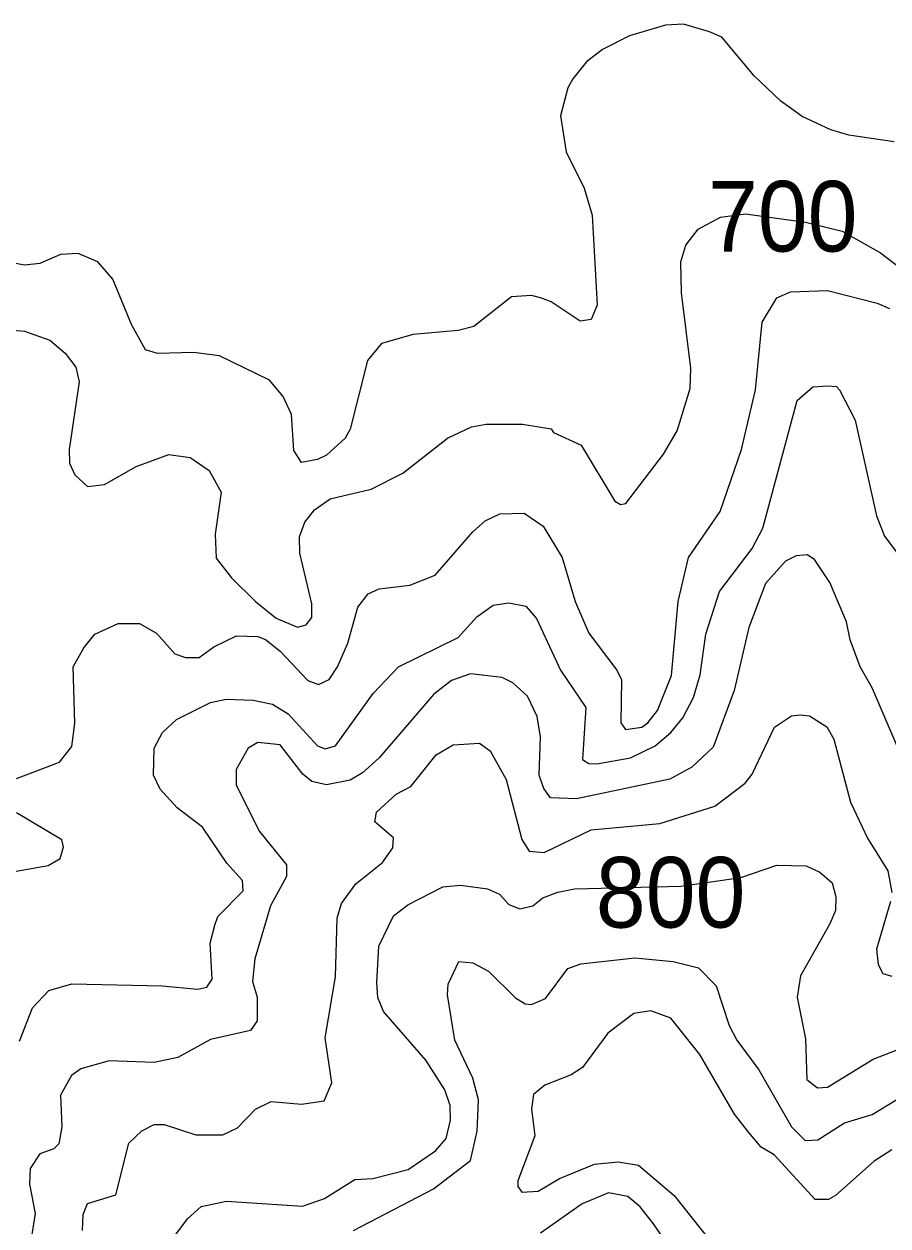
# Model space of a CAD drawing. Extents: x 294.2 to 320.3, y 7482.7 to 7510.7.
# Drawn here: x 313.766 to 314.745, y 7494.046 to 7495.408 of the extents above; entities that cross this region are included whole.
import ezdxf
from ezdxf.enums import TextEntityAlignment as Align

# ---------------------------------------------------------------- set-up
doc = ezdxf.new("R2010")
doc.units = 0
doc.header["$LTSCALE"] = 0.032
doc.layers.add('1', color=7, linetype='Continuous', lineweight=25)
doc.layers.add('2', color=7, linetype='Continuous', lineweight=13)
doc.layers.add('61', color=7, linetype='Continuous')

msp = doc.modelspace()

# ---------------------------------------------------------------- linework, layer by layer
at = {"layer": '1'}
for points in [[(313.7355, 7495.0622), (313.7662, 7495.0596), (313.7949, 7495.0494), (313.8121, 7495.0347), (313.8243, 7495.0187), (313.8281, 7495.0022), (313.8166, 7494.9256), (313.8173, 7494.9102), (313.823, 7494.8968), (313.8377, 7494.8834), (313.8569, 7494.886), (313.8926, 7494.9064), (313.9296, 7494.9198), (313.9539, 7494.9166), (313.9756, 7494.9019), (313.989, 7494.877), (313.9821, 7494.8297), (313.9836, 7494.8022), (314.0009, 7494.7801), (314.0279, 7494.7534), (314.0515, 7494.7345), (314.0758, 7494.7243), (314.0853, 7494.7267), (314.0918, 7494.7353), (314.0918, 7494.7506), (314.0784, 7494.8081), (314.0778, 7494.8266), (314.0841, 7494.8432), (314.095, 7494.8572), (314.1127, 7494.8697), (314.1591, 7494.8807), (314.1952, 7494.8987), (314.2456, 7494.9383), (314.2731, 7494.9511), (314.2897, 7494.9542), (314.3306, 7494.9543), (314.3631, 7494.9491), (314.366, 7494.9448), (314.3974, 7494.9306), (314.4353, 7494.8668), (314.4417, 7494.863), (314.448, 7494.8642), (314.4908, 7494.9204), (314.5062, 7494.9466), (314.5209, 7494.9945), (314.5215, 7495.0175), (314.5112, 7495.1029), (314.5104, 7495.1383), (314.5159, 7495.1571), (314.5301, 7495.1752), (314.5552, 7495.1886), (314.5835, 7495.1925), (314.6515, 7495.1831), (314.6932, 7495.1729), (314.7367, 7495.1485), (314.8037, 7495.0975)], [(313.9232, 7494.0167), (313.9509, 7494.0538), (313.9665, 7494.0677), (313.9953, 7494.0737), (314.0813, 7494.0683), (314.1062, 7494.0769), (314.1406, 7494.0985), (314.1612, 7494.0995), (314.2011, 7494.1097), (314.2321, 7494.1307), (314.2443, 7494.1447), (314.2493, 7494.1657), (314.2487, 7494.1823), (314.2426, 7494.2001), (314.221, 7494.2334), (314.1733, 7494.2888), (314.1666, 7494.3044), (314.1655, 7494.3216), (314.1678, 7494.3626), (314.1845, 7494.397), (314.2006, 7494.4094), (314.2405, 7494.4298), (314.2605, 7494.432), (314.291, 7494.4276), (314.3048, 7494.4217), (314.3154, 7494.4099), (314.3276, 7494.4051), (314.3426, 7494.4083), (314.3537, 7494.4175), (314.3709, 7494.4239), (314.3897, 7494.4277), (314.5101, 7494.4309), (314.5783, 7494.4406), (314.6193, 7494.4546), (314.6524, 7494.4537), (314.6677, 7494.4467), (314.6817, 7494.4346), (314.6862, 7494.4186), (314.6856, 7494.4033), (314.6792, 7494.388), (314.646, 7494.3292), (314.6422, 7494.305), (314.6517, 7494.2577), (314.653, 7494.2117), (314.6651, 7494.2021), (314.6767, 7494.2028), (314.7283, 7494.2347), (314.7641, 7494.2488)]]:
    msp.add_lwpolyline(points, dxfattribs=at)
at = {"layer": '2'}
for points in [[(314.752, 7495.2741), (314.7009, 7495.2818), (314.6805, 7495.2876), (314.6479, 7495.3029), (314.6236, 7495.3201), (314.5936, 7495.3489), (314.5566, 7495.3929), (314.5426, 7495.3987), (314.5132, 7495.4076), (314.4928, 7495.4063), (314.4519, 7495.3942), (314.4213, 7495.3788), (314.4034, 7495.3648), (314.388, 7495.3457), (314.3823, 7495.3355), (314.374, 7495.3035), (314.3804, 7495.2627), (314.4008, 7495.2218), (314.4097, 7495.1912), (314.4155, 7495.089), (314.4085, 7495.073), (314.3963, 7495.0711), (314.3631, 7495.0928), (314.351, 7495.0973), (314.3408, 7495.0999), (314.3184, 7495.0986), (314.2756, 7495.0647), (314.2578, 7495.0603), (314.2067, 7495.0558), (314.171, 7495.0456), (314.155, 7495.0264), (314.1352, 7494.9485), (314.1295, 7494.9383), (314.1084, 7494.9191), (314.0982, 7494.914), (314.0803, 7494.9109), (314.0713, 7494.9243), (314.0688, 7494.9651), (314.0592, 7494.9856), (314.0439, 7495.0041), (313.9871, 7495.0315), (313.9577, 7495.0353), (313.9169, 7495.0341), (313.9034, 7495.0385), (313.8875, 7495.0673), (313.8664, 7495.1184), (313.8492, 7495.1382), (313.8268, 7495.1477), (313.807, 7495.1464), (313.7834, 7495.1362), (313.7662, 7495.1343), (313.7355, 7495.14)], [(313.7572, 7494.5527), (313.8058, 7494.5712), (313.8198, 7494.589), (313.823, 7494.6153), (313.8211, 7494.6791), (313.8332, 7494.7008), (313.846, 7494.7161), (313.8722, 7494.7283), (313.8964, 7494.7283), (313.9156, 7494.7174), (313.9366, 7494.6938), (313.9488, 7494.69), (313.9641, 7494.6899), (313.9807, 7494.702), (314.0063, 7494.7142), (314.0305, 7494.7135), (314.0395, 7494.7104), (314.056, 7494.697), (314.0873, 7494.6638), (314.0994, 7494.6593), (314.1116, 7494.665), (314.1211, 7494.6791), (314.1326, 7494.7059), (314.1441, 7494.7468), (314.1556, 7494.7621), (314.1684, 7494.7678), (314.2029, 7494.7717), (314.2316, 7494.7831), (314.2744, 7494.8323), (314.2884, 7494.8445), (314.3051, 7494.8527), (314.3325, 7494.8534), (314.3542, 7494.8387), (314.3759, 7494.803), (314.3906, 7494.7532), (314.4059, 7494.7174), (314.4378, 7494.6753), (314.4429, 7494.6644), (314.4423, 7494.6159), (314.4474, 7494.6082), (314.466, 7494.6108), (314.473, 7494.6159), (314.4838, 7494.6299), (314.4998, 7494.6695), (314.5074, 7494.7532), (314.5189, 7494.803), (314.5547, 7494.8553), (314.579, 7494.9256), (314.5949, 7494.9932), (314.6025, 7495.0699), (314.6191, 7495.0973), (314.6345, 7495.1043), (314.6767, 7495.1056), (314.7328, 7495.0915), (314.7469, 7495.0852)], [(314.5387, 7494.7161), (314.554, 7494.7647), (314.5911, 7494.8132), (314.6032, 7494.8362), (314.6421, 7494.9811), (314.66, 7494.9964), (314.6767, 7494.9977), (314.6868, 7494.997), (314.69, 7494.9932), (314.7079, 7494.9588), (314.7322, 7494.8502), (314.7411, 7494.8272), (314.7552, 7494.8087)], [(314.7692, 7494.5578), (314.7271, 7494.6555), (314.7136, 7494.6791), (314.7021, 7494.7098), (314.6983, 7494.7302), (314.6792, 7494.7749), (314.6619, 7494.801), (314.6536, 7494.8062), (314.6409, 7494.8049), (314.6288, 7494.7991), (314.6064, 7494.7736), (314.5872, 7494.7238), (314.5706, 7494.6523), (314.547, 7494.5884), (314.5227, 7494.5654), (314.4979, 7494.552), (314.3919, 7494.5297), (314.3625, 7494.5309), (314.3548, 7494.5412), (314.3497, 7494.5565), (314.351, 7494.5999), (314.3472, 7494.6229), (314.3363, 7494.6459), (314.3197, 7494.6612), (314.3076, 7494.667), (314.2719, 7494.6714), (314.2502, 7494.6638), (314.2303, 7494.6484), (314.1684, 7494.5763), (314.1493, 7494.559), (314.1352, 7494.5508), (314.1084, 7494.5457), (314.0918, 7494.5495), (314.0815, 7494.5578), (314.0561, 7494.591), (314.0305, 7494.5935), (314.0197, 7494.5871), (314.0062, 7494.5629), (314.0062, 7494.545), (314.0324, 7494.4927), (314.0631, 7494.455), (314.0631, 7494.4416), (314.0452, 7494.4084), (314.0273, 7494.3484), (314.0248, 7494.3228), (314.0299, 7494.305), (314.0299, 7494.2781), (314.0222, 7494.2673), (313.9769, 7494.2571), (313.9399, 7494.2366), (313.913, 7494.2309), (313.862, 7494.2328), (313.83, 7494.2238), (313.8192, 7494.2162), (313.807, 7494.1939), (313.8083, 7494.1581), (313.8051, 7494.1389), (313.7994, 7494.1332), (313.7834, 7494.1274), (313.7725, 7494.1109), (313.7719, 7494.093), (313.7783, 7494.0598), (313.7745, 7494.0361)], [(313.7604, 7494.2552), (313.7751, 7494.2928), (313.7936, 7494.3126), (313.8198, 7494.3202), (313.922, 7494.3177), (313.9628, 7494.3139), (313.973, 7494.3164), (313.9788, 7494.3254), (313.9768, 7494.3663), (313.9819, 7494.3867), (313.9852, 7494.3962), (314.0139, 7494.4256), (314.0133, 7494.4371), (313.9954, 7494.4569), (313.9679, 7494.4977), (313.9392, 7494.5194), (313.92, 7494.5405), (313.9124, 7494.5565), (313.913, 7494.5872), (313.9226, 7494.605), (313.9386, 7494.6197), (313.9769, 7494.6389), (313.9948, 7494.6427), (314.0254, 7494.6414), (314.0471, 7494.6369), (314.0649, 7494.6261), (314.0982, 7494.5897), (314.1071, 7494.5865), (314.1186, 7494.5897), (314.1614, 7494.6491), (314.1901, 7494.6791), (314.2578, 7494.7123), (314.2789, 7494.7359), (314.2974, 7494.7493), (314.3153, 7494.7518), (314.3344, 7494.748), (314.3466, 7494.734), (314.374, 7494.6753), (314.4027, 7494.6331), (314.3989, 7494.5744), (314.4059, 7494.5699), (314.4149, 7494.5692), (314.4532, 7494.5763)], [(314.4532, 7494.5763), (314.4813, 7494.5897), (314.4991, 7494.605), (314.5126, 7494.6216), (314.5247, 7494.6446), (314.5323, 7494.6702), (314.5387, 7494.7161)], [(313.8319, 7494.0406), (313.8325, 7494.0585), (313.8377, 7494.0712), (313.8696, 7494.0808), (313.8843, 7494.1396), (313.899, 7494.1536), (313.913, 7494.1606), (313.9245, 7494.1606), (313.9603, 7494.1491), (313.9909, 7494.1491), (314.0075, 7494.1568), (314.028, 7494.1779), (314.0458, 7494.1868), (314.0803, 7494.1836), (314.1058, 7494.1874), (314.1147, 7494.2079), (314.1071, 7494.259), (314.1186, 7494.3279), (314.1205, 7494.3943), (314.1256, 7494.4109), (314.1416, 7494.4333), (314.1722, 7494.4575), (314.1837, 7494.4741), (314.1844, 7494.4856), (314.1633, 7494.5035), (314.1652, 7494.5144), (314.1876, 7494.5348), (314.2042, 7494.5437), (314.2329, 7494.5795), (314.2521, 7494.591), (314.2821, 7494.5929), (314.2942, 7494.5839), (314.3121, 7494.5514), (314.33, 7494.4837), (314.3383, 7494.4703), (314.3555, 7494.469), (314.4085, 7494.4946), (314.4864, 7494.5016), (314.549, 7494.5214), (314.5834, 7494.5476), (314.5911, 7494.5578), (314.6166, 7494.6108), (314.6358, 7494.6236), (314.646, 7494.6248), (314.6562, 7494.6236), (314.676, 7494.6114), (314.6837, 7494.5974), (314.7028, 7494.5259), (314.722, 7494.485), (314.745, 7494.448), (314.7494, 7494.4237)], [(313.733, 7494.4435), (313.793, 7494.4543), (313.8064, 7494.462), (313.8102, 7494.4754), (313.8083, 7494.4831), (313.7572, 7494.5137)], [(314.7481, 7494.4135), (314.7322, 7494.3592), (314.7341, 7494.342), (314.7392, 7494.3318), (314.7494, 7494.3286)], [(314.1391, 7494.0406), (314.2297, 7494.0878), (314.2718, 7494.1198), (314.2795, 7494.153), (314.2808, 7494.1888), (314.2744, 7494.213), (314.2539, 7494.2564), (314.2457, 7494.3075), (314.2463, 7494.3196), (314.2584, 7494.3452), (314.2744, 7494.3439), (314.2923, 7494.3343), (314.3229, 7494.3043), (314.3338, 7494.2973), (314.3408, 7494.2967), (314.3568, 7494.3036), (314.3823, 7494.3375), (314.397, 7494.3426)], [(314.397, 7494.3426), (314.4583, 7494.3496), (314.5017, 7494.3452), (314.5304, 7494.3382), (314.5502, 7494.3177), (314.5649, 7494.273), (314.5739, 7494.2564)], [(314.7494, 7494.1319), (314.7296, 7494.1192), (314.6856, 7494.0802), (314.6779, 7494.0757), (314.6626, 7494.0757), (314.616, 7494.1262), (314.6013, 7494.1351), (314.5872, 7494.1517), (314.5713, 7494.1722), (314.5317, 7494.2398), (314.4991, 7494.2813), (314.4762, 7494.2896), (314.457, 7494.2864), (314.4276, 7494.2641), (314.3989, 7494.2251), (314.3861, 7494.2168), (314.3561, 7494.2053), (314.3433, 7494.1945), (314.3408, 7494.1785), (314.3446, 7494.1479), (314.3254, 7494.0968), (314.3254, 7494.0904), (314.3299, 7494.084), (314.3485, 7494.0853), (314.3727, 7494.0993), (314.4123, 7494.1159), (314.4391, 7494.1185), (314.4621, 7494.1147), (314.5029, 7494.0802), (314.5726, 7493.9921)], [(314.5739, 7494.2564), (314.5987, 7494.2226), (314.6358, 7494.1581), (314.6511, 7494.1427), (314.6658, 7494.1434), (314.6958, 7494.1626), (314.7271, 7494.1721), (314.7571, 7494.19)], [(314.4985, 7494.0202), (314.4794, 7494.0483), (314.464, 7494.0674), (314.45, 7494.0789), (314.4283, 7494.0834), (314.3983, 7494.0706), (314.351, 7494.0374)]]:
    msp.add_lwpolyline(points, dxfattribs=at)

# ---------------------------------------------------------------- texts
at = {"layer": '61', "width": 0.95}
for s, p in [('700', (314.6258, 7495.1498)), ('800', (314.4987, 7494.3838))]:
    msp.add_text(s, height=0.08, dxfattribs=at).set_placement(p, align=Align.CENTER)

doc.saveas('drawing.dxf')
